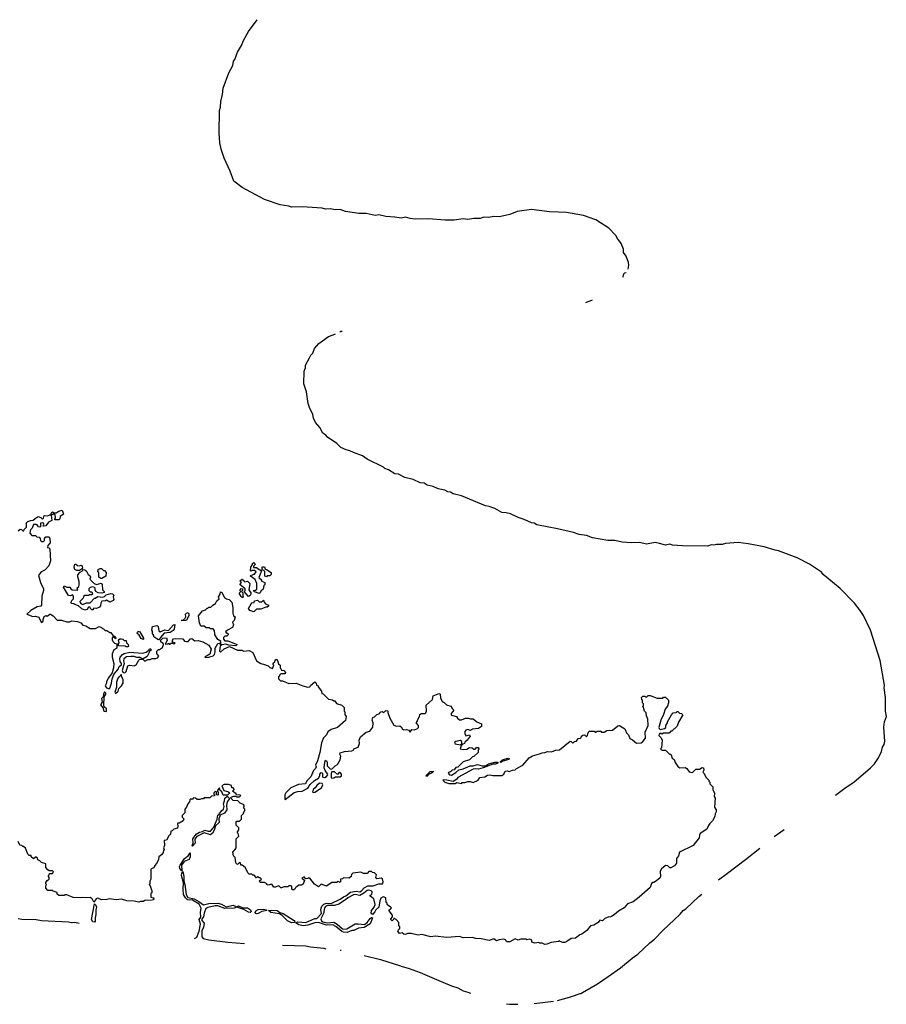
# Model space of a CAD drawing. Extents: x 2293878 to 2522763, y 823964 to 1006972.
# Tile 379 of 407: x 2513121 to 2522763, y 858823 to 869776. Entities that reach past the tile are written whole.
import ezdxf

# ---------------------------------------------------------------- set-up
doc = ezdxf.new("R2010")
doc.units = 0

msp = doc.modelspace()

# ---------------------------------------------------------------- linework, layer by layer
at = {"layer": '0CON20XD'}
for points in [[(2519889, 867002), (2519897, 867045), (2519895, 867075), (2519869, 867145), (2519840, 867185), (2519837, 867225), (2519814, 867285), (2519799, 867309), (2519774, 867335), (2519754, 867374), (2519677, 867457), (2519531, 867551), (2519395, 867599), (2519205, 867632), (2519115, 867635), (2519015, 867640), (2518815, 867664), (2518655, 867643), (2518575, 867608), (2518455, 867585), (2518395, 867586), (2518335, 867575), (2518285, 867581), (2518245, 867566), (2518175, 867565), (2518105, 867552), (2518055, 867561), (2517955, 867547), (2517855, 867545), (2517665, 867562), (2517525, 867558), (2517466, 867564), (2517415, 867578), (2517365, 867568), (2517295, 867581), (2517195, 867588), (2517115, 867604), (2517075, 867598), (2516975, 867622), (2516895, 867622), (2516745, 867643), (2516685, 867665), (2516635, 867661), (2516575, 867673), (2516525, 867669), (2516485, 867679), (2516264, 867694), (2516145, 867691), (2516115, 867701), (2516019, 867715), (2515846, 867776), (2515595, 867909), (2515505, 867980), (2515462, 868092), (2515395, 868235), (2515364, 868336), (2515349, 868405), (2515340, 868515), (2515345, 868765), (2515356, 868804), (2515357, 868865), (2515377, 868945), (2515384, 869015), (2515446, 869186), (2515493, 869267), (2515498, 869315), (2515514, 869335), (2515544, 869416), (2515589, 869491), (2515611, 869545), (2515665, 869645), (2515763, 869776)], [(2519840, 866907), (2519834, 866915), (2519842, 866948), (2519855, 866959), (2519869, 866963)], [(2519419, 866631), (2519427, 866633), (2519485, 866658), (2519495, 866659)], [(2516681, 866305), (2516695, 866312), (2516707, 866313)], [(2522199, 861151), (2522315, 861240), (2522403, 861295), (2522588, 861452), (2522631, 861499), (2522676, 861564), (2522708, 861635), (2522721, 861685), (2522739, 861715), (2522745, 861745), (2522736, 861905), (2522744, 861964), (2522763, 862025), (2522752, 862085), (2522754, 862235), (2522740, 862345), (2522741, 862375), (2522695, 862646), (2522585, 862985), (2522508, 863148), (2522472, 863205), (2522407, 863287), (2522248, 863448), (2522062, 863605), (2522040, 863630), (2521908, 863718), (2521771, 863791), (2521565, 863869), (2521525, 863875), (2521405, 863914), (2521227, 863947), (2521115, 863960), (2520972, 863948), (2520935, 863938), (2520875, 863940), (2520845, 863932), (2520815, 863933), (2520775, 863921), (2520495, 863924), (2520385, 863930), (2520355, 863941), (2520305, 863929), (2520238, 863948), (2520191, 863959), (2520095, 863943), (2520015, 863962), (2519925, 863956), (2519823, 863963), (2519742, 863982), (2519665, 863982), (2519495, 864013), (2519427, 864037), (2519345, 864049), (2519281, 864071), (2519105, 864112), (2518875, 864157), (2518846, 864176), (2518815, 864181), (2518735, 864217), (2518668, 864238), (2518581, 864281), (2518535, 864291), (2518485, 864295), (2518407, 864337), (2518345, 864361), (2518305, 864367), (2518038, 864478), (2517945, 864500), (2517915, 864520), (2517884, 864525), (2517852, 864542), (2517775, 864558), (2517722, 864582), (2517655, 864599), (2517621, 864621), (2517575, 864624), (2517500, 864660), (2517405, 864685), (2517335, 864721), (2517295, 864724), (2517225, 864767), (2517185, 864783), (2517168, 864798), (2516985, 864886), (2516936, 864926), (2516835, 864960), (2516795, 864982), (2516755, 864990), (2516695, 865018), (2516650, 865060), (2516545, 865132), (2516526, 865156), (2516495, 865178), (2516459, 865239), (2516411, 865295), (2516390, 865345), (2516384, 865384), (2516345, 865461), (2516331, 865505), (2516312, 865635), (2516283, 865725), (2516285, 865865), (2516302, 865905), (2516299, 865935), (2516346, 866014), (2516361, 866045), (2516382, 866068), (2516401, 866119), (2516449, 866175), (2516555, 866253), (2516610, 866270), (2516636, 866282)], [(2513512, 864212), (2513510, 864225), (2513520, 864235), (2513517, 864267), (2513505, 864280), (2513495, 864280), (2513485, 864270), (2513470, 864270), (2513470, 864285), (2513485, 864300), (2513505, 864290), (2513525, 864290), (2513555, 864308), (2513595, 864320), (2513607, 864275), (2513572, 864248), (2513568, 864225), (2513555, 864213), (2513512, 864212)], [(2513105, 864090), (2513125, 864110), (2513140, 864105), (2513155, 864090), (2513168, 864092), (2513170, 864105), (2513195, 864130), (2513198, 864165), (2513192, 864175), (2513210, 864195), (2513244, 864206), (2513272, 864208), (2513292, 864228), (2513325, 864248), (2513357, 864237), (2513375, 864220), (2513385, 864230), (2513395, 864260), (2513435, 864258), (2513455, 864270), (2513470, 864270), (2513470, 864265), (2513480, 864205), (2513440, 864185), (2513410, 864145), (2513382, 864142), (2513390, 864165), (2513386, 864176), (2513375, 864180), (2513352, 864175), (2513352, 864155), (2513360, 864145), (2513345, 864132), (2513330, 864135), (2513316, 864156), (2513305, 864162), (2513275, 864160), (2513261, 864119), (2513244, 864106), (2513238, 864092), (2513233, 864063), (2513255, 864040), (2513295, 864038), (2513313, 864023), (2513338, 864018), (2513350, 864005), (2513352, 863982), (2513365, 863970), (2513385, 863970), (2513398, 863982), (2513398, 864005), (2513410, 864025), (2513450, 864025), (2513458, 864005), (2513460, 863955), (2513433, 863927), (2513430, 863905), (2513445, 863900), (2513458, 863885), (2513462, 863755), (2513445, 863702), (2513405, 863658), (2513355, 863632), (2513330, 863595), (2513353, 863515), (2513387, 863445), (2513387, 863425), (2513366, 863365), (2513363, 863265), (2513355, 863252), (2513315, 863243), (2513245, 863204), (2513200, 863165), (2513268, 863138), (2513295, 863140), (2513335, 863128), (2513355, 863080), (2513365, 863072), (2513382, 863085), (2513382, 863105), (2513394, 863136), (2513415, 863150), (2513425, 863140), (2513455, 863162), (2513465, 863162), (2513492, 863145), (2513538, 863098), (2513586, 863096), (2513645, 863077), (2513675, 863077), (2513702, 863088), (2513765, 863083), (2513802, 863065), (2513825, 863042), (2513855, 863032), (2513905, 863002), (2513965, 863002), (2514006, 863026), (2514030, 863015), (2514042, 863002), (2514055, 863000), (2514073, 862983), (2514092, 862982), (2514125, 862960), (2514135, 862960), (2514162, 862922), (2514175, 862920), (2514188, 862908), (2514190, 862895), (2514185, 862890), (2514165, 862910), (2514150, 862905), (2514150, 862875), (2514158, 862868), (2514160, 862855), (2514175, 862840), (2514200, 862835), (2514200, 862785), (2514170, 862765), (2514148, 862722), (2514148, 862685), (2514170, 862615), (2514163, 862565), (2514151, 862509), (2514108, 862455), (2514088, 862415), (2514086, 862394), (2514073, 862365), (2514085, 862342), (2514115, 862332), (2514125, 862340), (2514144, 862395), (2514149, 862445), (2514169, 862491), (2514215, 862552), (2514228, 862582), (2514252, 862598), (2514252, 862615), (2514237, 862637), (2514234, 862665), (2514239, 862685), (2514264, 862716), (2514285, 862726), (2514345, 862740), (2514485, 862729), (2514528, 862742), (2514557, 862763), (2514565, 862778), (2514575, 862778), (2514587, 862765), (2514570, 862750), (2514538, 862692), (2514495, 862668), (2514478, 862668), (2514462, 862682), (2514425, 862682), (2514395, 862694), (2514359, 862691)], [(2513845, 863208), (2513814, 863224), (2513777, 863257), (2513735, 863270), (2513725, 863280), (2513702, 863282), (2513690, 863295), (2513698, 863302), (2513700, 863315), (2513720, 863335), (2513720, 863365), (2513708, 863378), (2513685, 863368), (2513665, 863370), (2513610, 863465), (2513615, 863480), (2513645, 863462), (2513680, 863465), (2513690, 863445), (2513704, 863434), (2513768, 863432), (2513760, 863455), (2513778, 863472), (2513782, 863485), (2513782, 863525), (2513768, 863578), (2513768, 863602), (2513795, 863630), (2513820, 863645), (2513825, 863660), (2513845, 863658), (2513865, 863640), (2513884, 863604), (2513902, 863592), (2513908, 863575), (2513903, 863553), (2513950, 863505), (2513975, 863492), (2514028, 863508), (2514038, 863495), (2514043, 863433), (2514060, 863415), (2514060, 863405), (2514035, 863398), (2513995, 863400), (2513967, 863417), (2513960, 863435), (2513962, 863452), (2513955, 863460), (2513935, 863468), (2513905, 863460), (2513890, 863445), (2513890, 863425), (2513905, 863410), (2513925, 863410), (2513930, 863385), (2513925, 863380), (2513895, 863380), (2513885, 863370), (2513845, 863370), (2513832, 863358), (2513828, 863342), (2513790, 863305), (2513792, 863292), (2513802, 863282), (2513825, 863272), (2513865, 863288), (2513905, 863290), (2513955, 863340), (2513965, 863340), (2513985, 863360), (2514045, 863352), (2514065, 863360), (2514083, 863377), (2514135, 863392), (2514155, 863390), (2514168, 863375), (2514160, 863355), (2514167, 863325), (2514160, 863315), (2514125, 863298), (2514085, 863320), (2514077, 863313), (2514035, 863308), (2514024, 863286), (2514020, 863255), (2514009, 863241), (2513975, 863228), (2513945, 863230), (2513935, 863210), (2513925, 863210), (2513910, 863225), (2513905, 863240), (2513885, 863240), (2513870, 863215), (2513845, 863208)], [(2513785, 863650), (2513755, 863650), (2513735, 863660), (2513728, 863685), (2513735, 863720), (2513745, 863720), (2513763, 863703), (2513785, 863700), (2513805, 863710), (2513815, 863700), (2513818, 863672), (2513785, 863650)], [(2514035, 863560), (2514025, 863560), (2514003, 863575), (2514000, 863625), (2513990, 863635), (2513995, 863660), (2514015, 863672), (2514032, 863672), (2514055, 863650), (2514065, 863650), (2514082, 863625), (2514078, 863585), (2514035, 863560)], [(2515785, 863392), (2515735, 863410), (2515720, 863425), (2515745, 863430), (2515758, 863442), (2515758, 863505), (2515739, 863549), (2515690, 863585), (2515692, 863598), (2515715, 863600), (2515722, 863608), (2515735, 863610), (2515750, 863635), (2515735, 863650), (2515705, 863650), (2515695, 863640), (2515690, 863645), (2515693, 863687), (2515710, 863715), (2515710, 863725), (2515725, 863738), (2515738, 863728), (2515740, 863715), (2515722, 863698), (2515722, 863682), (2515755, 863682), (2515785, 863660), (2515798, 863658), (2515810, 863645), (2515782, 863572), (2515810, 863545), (2515812, 863532), (2515850, 863515), (2515850, 863495), (2515838, 863482), (2515828, 863442), (2515802, 863418), (2515798, 863402), (2515785, 863392)], [(2515865, 863580), (2515850, 863585), (2515847, 863637), (2515838, 863648), (2515820, 863655), (2515820, 863685), (2515825, 863690), (2515845, 863690), (2515852, 863662), (2515865, 863660), (2515920, 863625), (2515920, 863605), (2515905, 863590), (2515875, 863590), (2515865, 863580)], [(2515665, 863360), (2515620, 863415), (2515630, 863425), (2515630, 863445), (2515570, 863495), (2515590, 863515), (2515570, 863535), (2515595, 863552), (2515620, 863535), (2515622, 863522), (2515655, 863530), (2515680, 863505), (2515670, 863435), (2515692, 863402), (2515692, 863385), (2515685, 863370), (2515665, 863360)], [(2515595, 863348), (2515585, 863358), (2515562, 863395), (2515580, 863415), (2515570, 863425), (2515585, 863450), (2515600, 863445), (2515600, 863425), (2515590, 863415), (2515602, 863402), (2515602, 863365), (2515610, 863355), (2515605, 863350), (2515595, 863348)], [(2514359, 862691), (2514311, 862689), (2514280, 862665), (2514277, 862645), (2514282, 862615), (2514261, 862535), (2514267, 862517), (2514285, 862510), (2514296, 862514), (2514304, 862526), (2514325, 862588), (2514345, 862597), (2514395, 862590), (2514415, 862598), (2514447, 862653), (2514458, 862662), (2514495, 862660), (2514515, 862642), (2514545, 862660), (2514572, 862658), (2514595, 862670), (2514635, 862670), (2514654, 862676), (2514668, 862695), (2514648, 862725), (2514648, 862752), (2514665, 862770), (2514675, 862770), (2514708, 862792), (2514720, 862825), (2514720, 862835), (2514692, 862855), (2514688, 862872), (2514713, 862897), (2514755, 862900), (2514760, 862875), (2514748, 862842), (2514740, 862835), (2514745, 862830), (2514768, 862832), (2514775, 862840), (2514785, 862830), (2514795, 862830), (2514805, 862840), (2514825, 862840), (2514835, 862830), (2514850, 862845), (2514822, 862852), (2514820, 862875), (2514833, 862887), (2514855, 862892), (2514937, 862887), (2514954, 862864), (2514975, 862858), (2514995, 862860), (2515021, 862889), (2515035, 862892), (2515068, 862868), (2515105, 862870), (2515157, 862857), (2515225, 862820), (2515250, 862775), (2515235, 862720), (2515180, 862685), (2515185, 862680), (2515225, 862683), (2515275, 862701), (2515287, 862713), (2515296, 862744), (2515297, 862785), (2515325, 862838), (2515339, 862839), (2515355, 862830), (2515360, 862835), (2515358, 862858), (2515345, 862872), (2515325, 862880), (2515292, 862935), (2515292, 862948), (2515287, 862977), (2515275, 863000), (2515245, 863000), (2515232, 863012), (2515195, 863010), (2515175, 863030), (2515135, 863030), (2515122, 863065), (2515112, 863145), (2515155, 863200), (2515188, 863212), (2515205, 863230), (2515215, 863230), (2515225, 863240), (2515248, 863242), (2515270, 863265), (2515299, 863281), (2515315, 863310), (2515340, 863335), (2515332, 863355), (2515352, 863385), (2515355, 863410), (2515370, 863405), (2515400, 863350), (2515422, 863332), (2515452, 863325), (2515482, 863295), (2515492, 863235), (2515492, 863175), (2515500, 863145), (2515520, 863135), (2515508, 863092), (2515490, 863075), (2515500, 863045), (2515490, 863015), (2515433, 862987), (2515412, 862968), (2515422, 862952), (2515435, 862950), (2515440, 862935), (2515425, 862920), (2515402, 862918), (2515390, 862905), (2515388, 862885), (2515405, 862868), (2515435, 862868), (2515540, 862825), (2515525, 862812), (2515447, 862817), (2515415, 862830), (2515368, 862822), (2515353, 862807), (2515345, 862750), (2515355, 862740), (2515395, 862777), (2515455, 862802), (2515545, 862764), (2515591, 862761), (2515615, 862752), (2515675, 862760), (2515715, 862738), (2515754, 862644), (2515804, 862614), (2515835, 862608), (2515885, 862590), (2515905, 862570), (2515935, 862560), (2515948, 862595), (2515940, 862605), (2515942, 862618), (2515958, 862632), (2515962, 862648), (2515972, 862658), (2515985, 862660), (2516002, 862612), (2516020, 862595), (2516020, 862565), (2516028, 862558), (2516032, 862542), (2516058, 862538), (2516080, 862515), (2516075, 862500), (2516025, 862500), (2516010, 862485), (2516010, 862475), (2516000, 862465), (2516000, 862445), (2516022, 862422), (2516045, 862420), (2516115, 862393), (2516196, 862396), (2516270, 862365), (2516325, 862352), (2516350, 862355), (2516355, 862370), (2516405, 862410), (2516420, 862395), (2516422, 862372), (2516440, 862365), (2516440, 862355), (2516480, 862305), (2516482, 862282), (2516498, 862278), (2516555, 862218), (2516602, 862212), (2516615, 862200), (2516628, 862198), (2516645, 862170), (2516705, 862150), (2516730, 862125), (2516730, 862085), (2516740, 862075), (2516738, 862048), (2516753, 862023), (2516745, 861982), (2516655, 861902), (2516585, 861880), (2516550, 861855), (2516535, 861822), (2516502, 861788), (2516478, 861732), (2516461, 861625), (2516435, 861530), (2516412, 861485), (2516418, 861465), (2516412, 861445), (2516388, 861425), (2516360, 861355), (2516315, 861310), (2516300, 861275), (2516222, 861268), (2516137, 861233), (2516082, 861175), (2516070, 861155), (2516070, 861105), (2516075, 861100), (2516175, 861178), (2516215, 861192), (2516265, 861193), (2516325, 861228), (2516351, 861269), (2516399, 861311), (2516445, 861340), (2516460, 861365), (2516460, 861385), (2516475, 861400), (2516490, 861395), (2516490, 861355), (2516495, 861350), (2516515, 861348), (2516533, 861357), (2516548, 861375), (2516547, 861387), (2516518, 861425), (2516508, 861455), (2516514, 861516), (2516522, 861538), (2516535, 861530), (2516542, 861515), (2516540, 861475), (2516575, 861442), (2516595, 861440), (2516630, 861475), (2516655, 861490), (2516688, 861542), (2516693, 861583), (2516682, 861605), (2516685, 861620), (2516735, 861637), (2516817, 861643), (2516835, 861650), (2516840, 861665), (2516886, 861684), (2516903, 861725), (2516899, 861761), (2516912, 861798), (2516975, 861850), (2517018, 861862), (2517050, 861905), (2517052, 861955), (2517042, 861985), (2517050, 862015), (2517068, 862022), (2517093, 862047), (2517120, 862055), (2517140, 862075), (2517155, 862080), (2517165, 862070), (2517180, 862075), (2517195, 862090), (2517218, 862088), (2517218, 862068), (2517240, 862005), (2517285, 861930), (2517315, 861918), (2517352, 861922), (2517365, 861910), (2517380, 861885), (2517395, 861878), (2517425, 861880), (2517452, 861872), (2517465, 861852), (2517485, 861880), (2517515, 861877), (2517545, 861890), (2517557, 861903), (2517558, 861925), (2517532, 861955), (2517547, 861973), (2517548, 861985), (2517570, 862025), (2517572, 862048), (2517593, 862057), (2517632, 862058), (2517640, 862065), (2517648, 862085), (2517645, 862150), (2517712, 862215), (2517722, 862255), (2517775, 862278), (2517795, 862280), (2517800, 862275), (2517804, 862234), (2517822, 862192), (2517845, 862180), (2517870, 862155), (2517918, 862138), (2517930, 862125), (2517932, 862112), (2517950, 862095), (2517923, 862057), (2517920, 862045), (2517925, 862040), (2517980, 862025), (2517992, 862005), (2518015, 861987), (2518035, 861988), (2518082, 862008), (2518115, 862007), (2518135, 861998), (2518165, 861998), (2518206, 861966), (2518258, 861945), (2518258, 861915), (2518225, 861892), (2518157, 861883), (2518135, 861870), (2518105, 861880), (2518085, 861872), (2518073, 861857), (2518072, 861835), (2518085, 861810), (2518125, 861822), (2518132, 861805), (2518099, 861761), (2518075, 861740), (2518070, 861725), (2518052, 861718), (2518032, 861698), (2518020, 861665), (2518055, 861658), (2518095, 861662), (2518125, 861680), (2518155, 861678), (2518175, 861660), (2518188, 861662), (2518205, 861680), (2518225, 861680), (2518230, 861665), (2518220, 861655), (2518220, 861625), (2518175, 861580), (2518160, 861575), (2518125, 861542), (2518055, 861520), (2518025, 861492), (2517995, 861462), (2517974, 861456), (2517955, 861432), (2517933, 861427), (2517915, 861410), (2517890, 861400), (2517888, 861395), (2517902, 861375), (2517925, 861373), (2517975, 861403), (2518005, 861431), (2518055, 861442), (2518134, 861476), (2518165, 861476), (2518215, 861490), (2518265, 861476), (2518303, 861477), (2518335, 861500), (2518407, 861517), (2518440, 861515), (2518440, 861505), (2518415, 861494), (2518385, 861493), (2518278, 861452), (2518225, 861440), (2518195, 861444), (2518165, 861439), (2517995, 861347), (2517983, 861327), (2517945, 861300), (2517875, 861318), (2517835, 861320), (2517830, 861315), (2517850, 861295), (2517895, 861278), (2517965, 861280), (2517985, 861290), (2518035, 861280), (2518045, 861290), (2518075, 861290), (2518105, 861302), (2518132, 861302), (2518165, 861290), (2518223, 861317), (2518240, 861345), (2518296, 861354), (2518327, 861373), (2518355, 861377), (2518385, 861368), (2518485, 861367), (2518506, 861384), (2518524, 861416), (2518545, 861422), (2518565, 861412), (2518605, 861428), (2518635, 861430), (2518650, 861445), (2518720, 861485), (2518790, 861565), (2518825, 861587), (2518905, 861608), (2518935, 861622), (2518965, 861623), (2518995, 861636), (2519035, 861632), (2519085, 861650), (2519127, 861653), (2519245, 861752), (2519258, 861748), (2519275, 861730), (2519292, 861748), (2519315, 861750), (2519335, 861780), (2519360, 861785), (2519368, 861792), (2519370, 861805), (2519385, 861818), (2519405, 861820), (2519422, 861802), (2519428, 861802), (2519440, 861815), (2519443, 861837), (2519455, 861860), (2519515, 861860), (2519525, 861850), (2519535, 861850), (2519545, 861860), (2519585, 861860), (2519595, 861850), (2519625, 861850), (2519655, 861868), (2519715, 861873), (2519775, 861920), (2519795, 861926), (2519855, 861888), (2519873, 861843), (2519895, 861820), (2519911, 861781), (2519940, 861765), (2519985, 861728), (2520035, 861733), (2520059, 861751), (2520082, 861785), (2520078, 861852), (2520112, 861925), (2520110, 861995), (2520093, 862033), (2520090, 862065), (2520073, 862083), (2520060, 862125), (2520050, 862135), (2520060, 862145), (2520060, 862165), (2520050, 862175), (2520050, 862205), (2520043, 862213), (2520040, 862235), (2520055, 862250), (2520075, 862250), (2520082, 862242), (2520095, 862240), (2520115, 862258), (2520137, 862257), (2520215, 862228), (2520275, 862230), (2520285, 862240), (2520305, 862240), (2520338, 862205), (2520338, 862195)], [(2515725, 863190), (2515680, 863205), (2515668, 863225), (2515695, 863280), (2515705, 863290), (2515728, 863292), (2515735, 863310), (2515765, 863320), (2515785, 863300), (2515815, 863300), (2515835, 863320), (2515840, 863295), (2515855, 863280), (2515890, 863265), (2515888, 863252), (2515875, 863240), (2515858, 863242), (2515805, 863220), (2515755, 863220), (2515725, 863190)], [(2514925, 863090), (2514920, 863095), (2514945, 863100), (2514962, 863118), (2514971, 863135), (2514967, 863165), (2514975, 863176), (2514995, 863180), (2515004, 863164), (2515004, 863145), (2514975, 863098), (2514965, 863094), (2514925, 863090)], [(2514665, 862878), (2514645, 862887), (2514615, 862910), (2514613, 862925), (2514598, 862948), (2514600, 862975), (2514592, 862985), (2514598, 863025), (2514645, 863038), (2514655, 863032), (2514662, 863025), (2514668, 862978), (2514685, 862968), (2514735, 862990), (2514775, 862980), (2514832, 863045), (2514848, 863048), (2514840, 862995), (2514830, 862980), (2514795, 862960), (2514729, 862951), (2514685, 862900), (2514675, 862880), (2514665, 862878)], [(2514495, 862882), (2514474, 862894), (2514446, 862936), (2514433, 862945), (2514428, 862955), (2514435, 862970), (2514445, 862972), (2514456, 862966), (2514498, 862895), (2514500, 862885), (2514495, 862882)], [(2514325, 862800), (2514305, 862800), (2514295, 862808), (2514222, 862812), (2514220, 862835), (2514228, 862845), (2514222, 862878), (2514235, 862890), (2514255, 862890), (2514270, 862885), (2514285, 862870), (2514305, 862870), (2514310, 862845), (2514328, 862825), (2514330, 862805), (2514325, 862800)], [(2514185, 862282), (2514218, 862305), (2514223, 862337), (2514252, 862365), (2514272, 862395), (2514273, 862433), (2514258, 862465), (2514255, 862490), (2514245, 862490), (2514240, 862475), (2514218, 862455), (2514205, 862430), (2514197, 862405), (2514199, 862351), (2514178, 862295), (2514185, 862282)], [(2514085, 862080), (2514085, 862110), (2514062, 862132), (2514058, 862145), (2514060, 862245), (2514076, 862264), (2514078, 862275), (2514078, 862285), (2514065, 862300), (2514052, 862275), (2514050, 862245), (2514032, 862225), (2514038, 862185), (2514020, 862155), (2514048, 862118), (2514052, 862092), (2514063, 862083), (2514085, 862080)], [(2520338, 862195), (2520340, 862175), (2520330, 862140), (2520301, 862105), (2520284, 862046), (2520253, 861985), (2520233, 861903), (2520235, 861890), (2520245, 861880), (2520295, 861890), (2520308, 861902), (2520310, 861925), (2520328, 861955), (2520328, 861965), (2520372, 862045), (2520390, 862065), (2520425, 862070), (2520435, 862080), (2520445, 862080), (2520462, 862062), (2520485, 862060), (2520500, 862045), (2520449, 861961), (2520435, 861918), (2520375, 861860), (2520365, 861860), (2520345, 861840), (2520285, 861840), (2520265, 861830), (2520245, 861838), (2520235, 861830), (2520232, 861815), (2520255, 861790), (2520268, 861765), (2520262, 861678), (2520250, 861665), (2520265, 861650), (2520305, 861650), (2520345, 861610), (2520355, 861610), (2520368, 861598), (2520382, 861562), (2520402, 861545), (2520413, 861513), (2520445, 861468), (2520465, 861453), (2520525, 861458), (2520542, 861445), (2520569, 861409), (2520605, 861402), (2520645, 861438), (2520685, 861440), (2520714, 861456), (2520730, 861455), (2520732, 861428), (2520720, 861405), (2520735, 861390), (2520755, 861350), (2520790, 861315), (2520790, 861305), (2520800, 861295), (2520800, 861275), (2520832, 861242), (2520833, 861213), (2520852, 861172), (2520848, 861135), (2520858, 861115), (2520850, 861015), (2520868, 860985), (2520868, 860965), (2520858, 860942), (2520856, 860914), (2520828, 860865), (2520798, 860835), (2520786, 860814), (2520765, 860770), (2520692, 860725), (2520684, 860706), (2520682, 860675), (2520615, 860588), (2520460, 860515), (2520452, 860475), (2520430, 860445), (2520428, 860395), (2520405, 860362), (2520365, 860340), (2520353, 860343), (2520332, 860362), (2520305, 860368), (2520275, 860340), (2520260, 860335), (2520248, 860302), (2520250, 860245), (2520242, 860225), (2520195, 860188), (2520175, 860178), (2520165, 860180), (2520152, 860168), (2520135, 860122), (2520013, 860015), (2519945, 859963), (2519885, 859942), (2519848, 859895), (2519782, 859858), (2519735, 859818), (2519705, 859800), (2519685, 859793), (2519675, 859798), (2519632, 859778), (2519605, 859750), (2519575, 859760), (2519557, 859733), (2519507, 859703), (2519470, 859695), (2519430, 859645), (2519375, 859603), (2519354, 859596), (2519305, 859560), (2519255, 859554), (2519208, 859522), (2519185, 859512), (2519165, 859512), (2519135, 859520), (2519125, 859530), (2519115, 859520), (2519035, 859512), (2518985, 859493)], [(2518025, 861710), (2518040, 861725), (2518040, 861745), (2518026, 861756), (2517973, 861747), (2517960, 861735), (2517965, 861720), (2518025, 861710)], [(2518475, 861514), (2518470, 861515), (2518472, 861525), (2518500, 861545), (2518555, 861562), (2518570, 861555), (2518560, 861545), (2518487, 861523), (2518475, 861514)], [(2516595, 861340), (2516615, 861343), (2516635, 861352), (2516687, 861353), (2516700, 861365), (2516700, 861385), (2516685, 861400), (2516675, 861400), (2516655, 861380), (2516625, 861410), (2516595, 861410), (2516588, 861395), (2516588, 861348), (2516595, 861340)], [(2517655, 861360), (2517682, 861388), (2517715, 861400), (2517728, 861418), (2517720, 861410), (2517685, 861410), (2517640, 861365), (2517655, 861360)], [(2518985, 859493), (2518965, 859488), (2518935, 859503), (2518905, 859502), (2518895, 859510), (2518854, 859504), (2518820, 859515), (2518820, 859535), (2518795, 859548), (2518765, 859542), (2518755, 859548), (2518697, 859547), (2518665, 859538), (2518635, 859552), (2518575, 859518), (2518545, 859518), (2518534, 859524), (2518525, 859540), (2518505, 859548), (2518455, 859540), (2518425, 859528), (2518395, 859552), (2518345, 859533), (2518255, 859552), (2518194, 859554), (2518155, 859567), (2518055, 859563), (2518015, 859576), (2517875, 859568), (2517745, 859581), (2517695, 859572), (2517595, 859598), (2517555, 859592), (2517475, 859610), (2517435, 859610), (2517415, 859600), (2517393, 859603), (2517375, 859620), (2517345, 859610), (2517328, 859635), (2517340, 859660), (2517350, 859665), (2517350, 859685), (2517338, 859698), (2517340, 859735), (2517310, 859765), (2517285, 859780), (2517280, 859765), (2517265, 859750), (2517250, 859765), (2517250, 859775), (2517270, 859795), (2517270, 859815), (2517232, 859862), (2517230, 859875), (2517248, 859882), (2517258, 859895), (2517248, 859908), (2517235, 859910), (2517210, 859935), (2517208, 859948), (2517200, 859955), (2517196, 860006), (2517165, 860018), (2517140, 860005), (2517127, 859975), (2517118, 859905), (2517085, 859873), (2517072, 859852), (2517045, 859822), (2517033, 859833), (2517034, 859866), (2517066, 859905), (2517074, 859934), (2517060, 859995), (2517020, 860025), (2517022, 860038), (2517040, 860045), (2517042, 860075), (2517033, 860085), (2517005, 860093), (2516985, 860088), (2516951, 860059), (2516906, 860034), (2516855, 860044), (2516835, 860041), (2516772, 860008), (2516746, 859984), (2516672, 859938), (2516625, 859923), (2516545, 859921), (2516525, 859911), (2516512, 859895), (2516502, 859835), (2516470, 859775), (2516480, 859750), (2516492, 859742), (2516545, 859728), (2516616, 859736), (2516654, 859715), (2516713, 859663), (2516725, 859659), (2516759, 859661), (2516855, 859717), (2516885, 859720), (2516958, 859712), (2516988, 859732), (2517021, 859779), (2517035, 859790), (2517047, 859785), (2517036, 859754), (2517020, 859720), (2516955, 859679), (2516889, 859671), (2516840, 859645), (2516815, 859644), (2516765, 859623), (2516725, 859624), (2516705, 859632), (2516638, 859688), (2516605, 859708), (2516535, 859702), (2516445, 859735), (2516405, 859729), (2516328, 859702), (2516275, 859697), (2516225, 859706), (2516198, 859725), (2516196, 859735), (2516215, 859742), (2516305, 859735), (2516405, 859778), (2516425, 859779), (2516477, 859833), (2516471, 859875), (2516475, 859893), (2516484, 859915), (2516505, 859938), (2516535, 859948), (2516587, 859943), (2516685, 859991), (2516722, 860018), (2516750, 860030), (2516800, 860070), (2516865, 860081), (2516905, 860076), (2516925, 860087), (2516953, 860117), (2516995, 860140), (2517055, 860142), (2517115, 860162), (2517158, 860165), (2517166, 860186), (2517159, 860219), (2517145, 860228), (2517095, 860220), (2517082, 860235), (2517090, 860265), (2517070, 860285), (2517045, 860290), (2517035, 860300), (2517005, 860300), (2516985, 860280), (2516945, 860280), (2516915, 860292), (2516828, 860282), (2516813, 860267), (2516810, 860245), (2516785, 860228), (2516725, 860230), (2516712, 860218), (2516690, 860215), (2516690, 860185), (2516685, 860180), (2516665, 860190), (2516645, 860180), (2516595, 860180), (2516535, 860138), (2516475, 860160), (2516445, 860130), (2516401, 860161), (2516350, 860225), (2516335, 860230), (2516327, 860223), (2516305, 860220), (2516285, 860240), (2516260, 860225), (2516290, 860205), (2516275, 860160), (2516255, 860150), (2516225, 860150), (2516205, 860130), (2516192, 860128), (2516182, 860105), (2516165, 860092), (2516148, 860105), (2516150, 860135), (2516142, 860142), (2516115, 860140), (2516105, 860130), (2516065, 860130), (2516035, 860118), (2516025, 860120), (2516005, 860140), (2515965, 860128), (2515948, 860128), (2515925, 860160), (2515885, 860150), (2515870, 860155), (2515870, 860165), (2515845, 860180), (2515795, 860180), (2515790, 860195), (2515810, 860215), (2515795, 860230), (2515785, 860230), (2515775, 860240), (2515765, 860240), (2515755, 860230), (2515728, 860258), (2515715, 860260), (2515705, 860270), (2515675, 860270), (2515658, 860285), (2515645, 860320), (2515628, 860345), (2515595, 860370), (2515582, 860372), (2515578, 860398), (2515565, 860400), (2515548, 860382), (2515535, 860380), (2515525, 860400), (2515517, 860457), (2515500, 860475), (2515492, 860515), (2515520, 860545), (2515530, 860565), (2515530, 860665), (2515558, 860695), (2515550, 860725), (2515540, 860735), (2515560, 860765), (2515560, 860785), (2515530, 860815), (2515530, 860855), (2515535, 860860), (2515565, 860860), (2515588, 860882), (2515590, 860925), (2515610, 860945), (2515610, 860955), (2515628, 860985), (2515610, 861015), (2515620, 861025), (2515620, 861035), (2515610, 861045), (2515575, 861062), (2515547, 861087), (2515495, 861092), (2515470, 861115), (2515474, 861126), (2515505, 861138), (2515525, 861140), (2515533, 861133), (2515565, 861130), (2515580, 861145), (2515575, 861150), (2515532, 861152), (2515530, 861165), (2515490, 861195), (2515508, 861212), (2515508, 861218), (2515495, 861230), (2515482, 861232), (2515478, 861258), (2515445, 861270), (2515395, 861270), (2515370, 861255), (2515392, 861202), (2515435, 861192), (2515460, 861175), (2515432, 861148), (2515385, 861150), (2515368, 861188), (2515352, 861202), (2515345, 861230), (2515320, 861205), (2515322, 861192), (2515330, 861185), (2515330, 861155), (2515325, 861150), (2515312, 861152), (2515310, 861185), (2515295, 861190), (2515280, 861175), (2515282, 861162), (2515290, 861155), (2515288, 861142), (2515255, 861140), (2515235, 861120), (2515175, 861120), (2515165, 861110), (2515145, 861110), (2515125, 861100), (2515095, 861100), (2515078, 861118), (2515055, 861120), (2515038, 861102), (2515025, 861110), (2515012, 861098), (2515010, 861075), (2514990, 861055), (2514978, 861015), (2514960, 860995), (2514957, 860953), (2514930, 860925), (2514930, 860905), (2514948, 860885), (2514938, 860865), (2514895, 860840), (2514882, 860838), (2514875, 860830), (2514882, 860805), (2514875, 860782), (2514835, 860770), (2514818, 860752), (2514802, 860748), (2514800, 860715), (2514782, 860698), (2514755, 860650), (2514730, 860645), (2514732, 860588), (2514720, 860565), (2514728, 860545), (2514720, 860535), (2514717, 860513), (2514700, 860485), (2514670, 860465), (2514667, 860433), (2514648, 860392), (2514620, 860365), (2514620, 860355), (2514608, 860342), (2514580, 860325), (2514580, 860215), (2514568, 860192), (2514570, 860165), (2514560, 860155), (2514572, 860142), (2514590, 860085), (2514590, 860065), (2514580, 860055), (2514580, 860015), (2514607, 860007), (2514612, 859995), (2514608, 859985), (2514595, 859980), (2514515, 859978), (2514495, 859968), (2514464, 859966), (2514445, 859958), (2514395, 859970), (2514314, 859974), (2514255, 859992), (2514195, 859987), (2514115, 859997), (2514091, 859989), (2514035, 859987), (2513985, 860003), (2513972, 859998), (2513945, 859960), (2513928, 859998), (2513905, 860010), (2513865, 860008), (2513825, 860013), (2513795, 860007), (2513715, 860012), (2513645, 860040), (2513625, 860040), (2513615, 860032), (2513555, 860032), (2513538, 860048), (2513538, 860068), (2513495, 860080), (2513485, 860090), (2513435, 860090), (2513410, 860115), (2513412, 860142), (2513420, 860155), (2513413, 860163), (2513413, 860177), (2513425, 860200), (2513450, 860215), (2513450, 860235), (2513440, 860245), (2513440, 860255), (2513450, 860265), (2513452, 860278), (2513485, 860280), (2513497, 860293), (2513495, 860300), (2513485, 860308), (2513448, 860308), (2513435, 860318), (2513412, 860345), (2513410, 860385), (2513362, 860402), (2513345, 860420), (2513322, 860432), (2513318, 860448), (2513305, 860460), (2513295, 860460), (2513275, 860442), (2513250, 860465), (2513248, 860478), (2513225, 860480), (2513210, 860495), (2513192, 860542)], [(2516385, 861180), (2516405, 861182), (2516479, 861231), (2516492, 861265), (2516488, 861278), (2516455, 861282), (2516425, 861258), (2516409, 861231), (2516388, 861215), (2516380, 861185), (2516385, 861180)], [(2515045, 860581), (2515038, 860585), (2515051, 860619), (2515047, 860665), (2515085, 860715), (2515121, 860739), (2515156, 860744), (2515181, 860759), (2515218, 860748), (2515242, 860748), (2515279, 860795), (2515317, 860883), (2515324, 860926), (2515342, 860938), (2515366, 860975), (2515389, 860995), (2515396, 861025), (2515388, 861055), (2515401, 861085), (2515403, 861117), (2515428, 861138), (2515450, 861115), (2515450, 861105), (2515430, 861075), (2515421, 861039), (2515424, 860985), (2515399, 860951), (2515351, 860929), (2515338, 860885), (2515339, 860845), (2515301, 860809), (2515285, 860761), (2515265, 860726), (2515245, 860709), (2515175, 860731), (2515091, 860689), (2515069, 860660), (2515074, 860615), (2515045, 860581)], [(2521514, 860689), (2521625, 860767)], [(2513192, 860542), (2513185, 860560), (2513165, 860580), (2513155, 860580), (2513145, 860590), (2513122, 860592), (2513103, 860633)], [(2514925, 860308), (2514902, 860335), (2514899, 860355), (2514905, 860372), (2514955, 860445), (2514996, 860474), (2515018, 860508), (2515018, 860465), (2515006, 860435), (2514950, 860410), (2514920, 860370), (2514925, 860308)], [(2520894, 860206), (2520997, 860282), (2521197, 860433), (2521355, 860560)], [(2515066, 859557), (2515090, 859570), (2515119, 859635), (2515131, 859715), (2515117, 859765), (2515138, 859792), (2515133, 859845), (2515141, 859891), (2515117, 859937), (2515045, 859981), (2514988, 859985), (2514965, 860007), (2514944, 860044), (2514939, 860105), (2514942, 860175), (2514922, 860255), (2514925, 860283), (2514935, 860300), (2514948, 860245), (2514947, 860197), (2514960, 860155), (2514973, 860043), (2514993, 860013), (2515062, 859995), (2515115, 859966), (2515165, 859928), (2515225, 859946), (2515325, 859950), (2515366, 859936), (2515418, 859908), (2515495, 859925), (2515535, 859907), (2515555, 859917), (2515605, 859896), (2515655, 859896), (2515689, 859875), (2515696, 859855), (2515685, 859845), (2515665, 859849), (2515615, 859879), (2515535, 859904), (2515508, 859892), (2515402, 859888), (2515327, 859917), (2515295, 859920), (2515215, 859901), (2515192, 859888), (2515172, 859838), (2515166, 859795), (2515147, 859773), (2515148, 859755), (2515172, 859725), (2515165, 859676), (2515149, 859645), (2515146, 859614), (2515149, 859575), (2515163, 859555), (2515225, 859539), (2515435, 859515), (2515622, 859501)], [(2519105, 858867), (2519237, 858903), (2519261, 858911), (2519358, 858942), (2519364, 858945), (2519381, 858955), (2519548, 859052), (2519669, 859131), (2519805, 859228), (2519934, 859336), (2519988, 859373), (2519997, 859380), (2520132, 859508), (2520185, 859548), (2520276, 859645), (2520468, 859825), (2520502, 859865), (2520533, 859887), (2520678, 860022), (2520709, 860048)], [(2513955, 859737), (2513935, 859741), (2513918, 859765), (2513955, 859940), (2513969, 859925), (2513975, 859905), (2513968, 859875), (2513969, 859821), (2513959, 859785), (2513962, 859748), (2513955, 859737)], [(2515755, 859828), (2515744, 859834), (2515740, 859845), (2515748, 859862), (2515773, 859877), (2515833, 859883), (2515866, 859875), (2515870, 859865), (2515814, 859856), (2515775, 859834), (2515755, 859828)], [(2516145, 859730), (2516102, 859752), (2516041, 859811), (2516010, 859830), (2515915, 859843), (2515888, 859865), (2515925, 859871), (2515986, 859865), (2516015, 859846), (2516051, 859835), (2516173, 859755), (2516182, 859745), (2516175, 859733), (2516145, 859730)], [(2513105, 859779), (2513145, 859771), (2513303, 859767), (2513365, 859756), (2513665, 859742), (2513698, 859735), (2513705, 859734), (2513735, 859737), (2513782, 859727)], [(2516046, 859482), (2516176, 859476), (2516305, 859474), (2516355, 859461), (2516505, 859448), (2516528, 859442)], [(2516687, 859424), (2516695, 859424), (2516699, 859423)], [(2516955, 859365), (2517135, 859322), (2517356, 859252), (2517365, 859249), (2517455, 859220), (2517578, 859178), (2517759, 859099), (2517925, 859028), (2517995, 859006), (2518055, 858973), (2518108, 858958), (2518136, 858947)], [(2518845, 858832), (2519059, 858859)], [(2518538, 858829), (2518575, 858824), (2518663, 858823)]]:
    msp.add_lwpolyline(points, dxfattribs=at)

doc.saveas('drawing.dxf')
